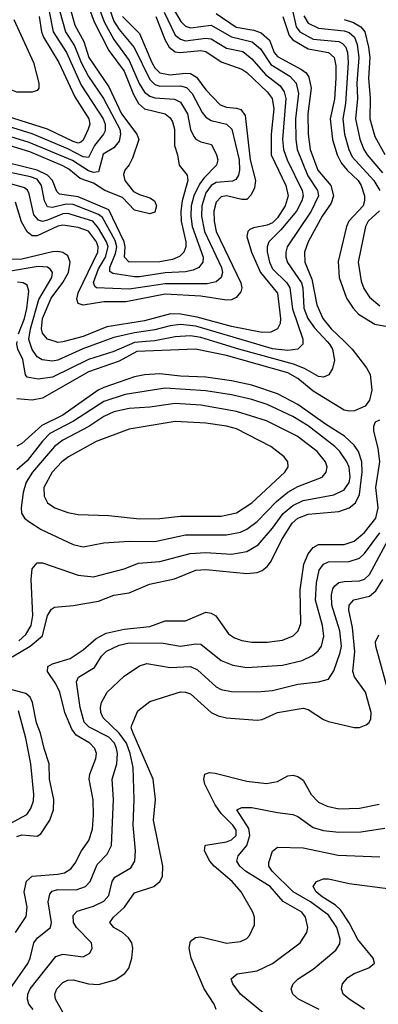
# Model space of a CAD drawing. Header units: inches. Extents: x 1308407 to 1441228, y 959628 to 1036311.
# Tile 404 of 656: x 1374321 to 1375724, y 1017410 to 1021258. Entities that reach past the tile are written whole.
import ezdxf

# ---------------------------------------------------------------- set-up
doc = ezdxf.new("R2010")
doc.units = ezdxf.units.IN
doc.header["$MEASUREMENT"] = 0
doc.layers.add('B3071', color=7, linetype='Continuous')
doc.layers.add('B3072', color=7, linetype='Continuous')

msp = doc.modelspace()

# ---------------------------------------------------------------- linework, layer by layer
at = {"layer": 'B3071', "color": 5}
for points, elevation in [([(1374815.9, 1020000), (1374770, 1019996.4), (1374690, 1019961.3), (1374590, 1019930.2), (1374450, 1019860.4), (1374393.5, 1019853.5), (1374350, 1019860.8), (1374344.3, 1019870), (1374334, 1019930), (1374314.3, 1019970), (1374309.7, 1019990), (1374311.3, 1020000)], 3160), ([(1375591.3, 1020000), (1375622.4, 1019970), (1375677.6, 1019897.6), (1375691.9, 1019871.9), (1375699.1, 1019810), (1375690, 1019771.1), (1375672.2, 1019747.8), (1375630.7, 1019729.3), (1375610, 1019727.8), (1375590, 1019732.4), (1375470, 1019806.7), (1375410, 1019855.8), (1375370, 1019878.3), (1375130, 1019945.7), (1375009.5, 1019970.5), (1374778.9, 1019961.1), (1374710, 1019923.4), (1374590, 1019882.1), (1374410, 1019778.3), (1374370, 1019771.1), (1374310, 1019776)], 3180), ([(1374645.9, 1020000), (1374568, 1019972), (1374470, 1019927.2), (1374450, 1019923.4), (1374409.1, 1019929.1), (1374390, 1019940.4), (1374370, 1019968.7), (1374359.7, 1020000)], 3140), ([(1374495.8, 1020000), (1374490, 1019998.4), (1374470, 1019996.8), (1374459.6, 1020000)], 3120), ([(1375524.6, 1020000), (1375533.9, 1019990), (1375545.1, 1019970), (1375552.9, 1019927.1), (1375545.6, 1019894.4), (1375530.1, 1019869.9), (1375510, 1019861), (1375490, 1019863.6), (1375434.8, 1019894.8), (1375392.3, 1019912.3), (1375178.3, 1019970), (1375080.5, 1020000)], 3160), ([(1375428.6, 1020000), (1375428.7, 1019990), (1375410, 1019970.6), (1375370, 1019965), (1375310, 1019971.5), (1375213.8, 1020000)], 3140), ([(1374292.3, 1018767.7), (1374362.6, 1018810), (1374409.9, 1018850), (1374430.6, 1018929.4), (1374445.6, 1018954.4), (1374458, 1018962), (1374530, 1018968.4), (1374630, 1018985.5), (1374690, 1019008.3), (1374750, 1019017.7), (1374828.5, 1019051.5), (1374927.4, 1019072.6), (1375010, 1019106.4), (1375050, 1019108.8), (1375210, 1019093.6), (1375250, 1019096.9), (1375270, 1019104.7), (1375290, 1019120.5), (1375302.3, 1019137.7), (1375349.3, 1019230), (1375387, 1019290), (1375409.4, 1019310), (1375450, 1019325.3), (1375570, 1019335.5), (1375610, 1019350.8), (1375634.7, 1019370), (1375650, 1019402.2), (1375661.5, 1019490), (1375659.2, 1019530), (1375646.9, 1019570), (1375630, 1019595.7), (1375592.1, 1019630), (1375517, 1019677), (1375410, 1019754.1), (1375330, 1019796.1), (1375230, 1019829.7), (1375150, 1019846.2), (1375050, 1019860.5), (1374950, 1019864.5), (1374870, 1019873.7), (1374810, 1019869.7), (1374770, 1019861.9), (1374650, 1019820.3), (1374627.7, 1019810), (1374490, 1019712.2), (1374407.7, 1019672.3), (1374330, 1019601.8), (1374310, 1019591.4)], 3220), ([(1374317.7, 1018830), (1374345.1, 1018854.9), (1374366.5, 1018890), (1374372.1, 1018930), (1374366.4, 1019070), (1374370, 1019111.6), (1374390, 1019135), (1374410, 1019135.9), (1374550, 1019087.3), (1374610, 1019080.9), (1374730, 1019111.7), (1374785.5, 1019134.5), (1374870, 1019140.3), (1374988.6, 1019171.4), (1375050, 1019175.7), (1375150, 1019169.3), (1375210, 1019179), (1375254.8, 1019205.2), (1375310, 1019270.6), (1375351.4, 1019328.6), (1375390, 1019359), (1375430, 1019378.5), (1375550, 1019401.2), (1375590, 1019421.1), (1375610, 1019449.4), (1375613.9, 1019470), (1375610, 1019509.7), (1375601.1, 1019530), (1375573.8, 1019570), (1375554.4, 1019590), (1375450, 1019670.6), (1375390, 1019707.1), (1375290, 1019753.5), (1375230, 1019774), (1375150, 1019791.9), (1375050, 1019807.5), (1374890, 1019817.8), (1374733.8, 1019793.8), (1374650, 1019766.1), (1374531.1, 1019688.9), (1374439, 1019641), (1374410, 1019611), (1374350, 1019533.7), (1374310, 1019498.7)], 3240), ([(1374305.3, 1017690), (1374346.3, 1017753.7), (1374350.3, 1017790), (1374338.8, 1017850), (1374348.3, 1017891.7), (1374370, 1017911.2), (1374470, 1017918.1), (1374495.9, 1017924.1), (1374521.2, 1017938.8), (1374538.6, 1017961.4), (1374562.6, 1018010), (1374592.3, 1018050), (1374605.8, 1018094.2), (1374610.6, 1018149.4), (1374609.2, 1018209.2), (1374593.2, 1018290), (1374595.1, 1018310), (1374619.4, 1018370), (1374621.3, 1018390), (1374614.9, 1018410), (1374595.9, 1018430), (1374542.3, 1018462.3), (1374524.7, 1018484.7), (1374498, 1018550), (1374478.8, 1018630), (1374463, 1018663), (1374429.9, 1018710), (1374431.3, 1018730), (1374450, 1018740.1), (1374518.3, 1018761.7), (1374570, 1018795.2), (1374620.2, 1018839.8), (1374659.8, 1018860.2), (1374730, 1018876.5), (1374830, 1018886.8), (1374890, 1018909.2), (1374970, 1018908.6), (1375050, 1018942), (1375070, 1018939), (1375088.5, 1018928.5), (1375138, 1018858), (1375161.9, 1018841.9), (1375190, 1018831.3), (1375230, 1018824.7), (1375290, 1018825.4), (1375350, 1018833.5), (1375390.8, 1018850), (1375410.7, 1018869.3), (1375421.5, 1018898.5), (1375419.1, 1019030), (1375432.4, 1019130), (1375450, 1019170.7), (1375470, 1019195.3), (1375490, 1019207.2), (1375590, 1019207.4), (1375630, 1019220.1), (1375670, 1019253.9), (1375715, 1019310), (1375723.1, 1019350), (1375714.7, 1019430), (1375730, 1019530), (1375723.1, 1019583.1), (1375707.2, 1019650), (1375707, 1019670), (1375713.4, 1019686.6), (1375730, 1019694.7)], 3180), ([(1374283.5, 1017470), (1374352.5, 1017570), (1374362.3, 1017590), (1374376.9, 1017650), (1374390.6, 1017670), (1374441.1, 1017710), (1374445.4, 1017730), (1374432.8, 1017810), (1374439.3, 1017840.7), (1374448.4, 1017851.6), (1374470, 1017858.2), (1374542.5, 1017857.5), (1374578.3, 1017870), (1374596.9, 1017890), (1374623.9, 1017956.1), (1374663.8, 1017996.2), (1374680.9, 1018030), (1374687.6, 1018210), (1374682.7, 1018290), (1374701.4, 1018350), (1374703.7, 1018390), (1374700.1, 1018410), (1374691.6, 1018430), (1374670, 1018454.3), (1374593.3, 1018493.3), (1374572.8, 1018512.8), (1374557.4, 1018570), (1374543.7, 1018670), (1374551.5, 1018688.5), (1374613.7, 1018726.3), (1374640.7, 1018770), (1374661, 1018790), (1374710, 1018814.1), (1374750, 1018822.1), (1374882, 1018822), (1374950, 1018809.2), (1375010, 1018819.4), (1375030, 1018817.3), (1375110, 1018753.4), (1375155, 1018735), (1375210, 1018725.8), (1375350, 1018735), (1375426.9, 1018753.1), (1375467, 1018773), (1375488.5, 1018791.5), (1375501.6, 1018810), (1375511.4, 1018848.6), (1375505.8, 1018890), (1375478.9, 1018990), (1375482.4, 1019057.6), (1375493, 1019107), (1375510, 1019130.1), (1375530, 1019138.6), (1375610, 1019140.1), (1375650, 1019153.3), (1375670, 1019172), (1375730, 1019252.3)], 3160), ([(1374373.5, 1017390), (1374357.6, 1017410), (1374351.3, 1017430), (1374353.2, 1017450), (1374362, 1017470), (1374462.7, 1017597.3), (1374490, 1017605.8), (1374570, 1017596.1), (1374595.1, 1017610), (1374604.6, 1017630), (1374602, 1017650), (1374543.1, 1017710), (1374531.9, 1017730), (1374530, 1017757), (1374545.6, 1017774.4), (1374610, 1017793.7), (1374650, 1017813.4), (1374670, 1017835.8), (1374683.2, 1017890), (1374692.9, 1017907.1), (1374756.3, 1017943.7), (1374772.1, 1017970), (1374774.2, 1018010), (1374765, 1018110), (1374769.5, 1018210), (1374764.6, 1018335.4), (1374753.3, 1018390), (1374739.5, 1018430), (1374710, 1018469.9), (1374647.5, 1018530), (1374638.5, 1018550), (1374636.7, 1018570), (1374641.7, 1018590), (1374663.2, 1018630), (1374730, 1018692), (1374790, 1018732.9), (1374818.3, 1018741.7), (1374910, 1018725.7), (1374990, 1018729.6), (1375016.7, 1018716.7), (1375090, 1018651.2), (1375110, 1018640.9), (1375150, 1018632.2), (1375250, 1018631.1), (1375310, 1018636.1), (1375410, 1018660.7), (1375490.4, 1018669.6), (1375530, 1018681.1), (1375550, 1018712.9), (1375575.6, 1018784.4), (1375580.4, 1018810), (1375574.1, 1018870), (1375542.2, 1018970), (1375541.5, 1019010), (1375546.8, 1019033.2), (1375554.1, 1019045.9), (1375570, 1019058.2), (1375590, 1019063), (1375650, 1019064.9), (1375670, 1019072), (1375690.2, 1019089.8), (1375780.6, 1019259.4)], 3140), ([(1374536.5, 1017296.5), (1374460.8, 1017430), (1374458.9, 1017450), (1374466, 1017470), (1374490, 1017495.7), (1374510, 1017504.3), (1374530, 1017505.1), (1374590, 1017490.1), (1374630, 1017487.3), (1374694.8, 1017505.2), (1374732, 1017530), (1374748.6, 1017551.4), (1374760.2, 1017590), (1374764.3, 1017630), (1374759.3, 1017650), (1374746.9, 1017670), (1374723.2, 1017690), (1374688.9, 1017710), (1374674.5, 1017730), (1374687.9, 1017750), (1374731.8, 1017790), (1374770, 1017845.6), (1374846.6, 1017870), (1374869.8, 1017890), (1374879.5, 1017910), (1374881.3, 1017950), (1374844.2, 1018130), (1374851.9, 1018210), (1374842.9, 1018290), (1374764.7, 1018470), (1374757.2, 1018490), (1374759.4, 1018500.6), (1374783.7, 1018556.3), (1374830, 1018593.4), (1374950, 1018630.7), (1374970, 1018630.1), (1374990, 1018622.8), (1375070, 1018550.7), (1375097.9, 1018537.9), (1375130, 1018530.1), (1375250, 1018520.1), (1375270, 1018523), (1375330, 1018551), (1375430, 1018567.1), (1375450, 1018561.5), (1375510, 1018522.5), (1375530, 1018515.3), (1375630, 1018491.2), (1375650, 1018492.4), (1375677.2, 1018502.8), (1375688.1, 1018511.9), (1375694.7, 1018525.3), (1375696, 1018550), (1375673.7, 1018630), (1375631.1, 1018690), (1375624.8, 1018710), (1375632.1, 1018787.9), (1375622.7, 1018882.7), (1375609.3, 1018950), (1375610.3, 1018969.7), (1375628.9, 1018991.1), (1375690, 1019005.1), (1375714.2, 1019025.8), (1375741.7, 1019070)], 3120), ([(1375765.2, 1018625.2), (1375714.8, 1018810), (1375713.8, 1018826.2), (1375726, 1018854)], 3080), ([(1374310, 1018066.4), (1374330, 1018072.1), (1374390, 1018066.9), (1374404.2, 1018075.8), (1374439.7, 1018130), (1374453.3, 1018170), (1374454.5, 1018210), (1374438.1, 1018290), (1374436.8, 1018350), (1374416.7, 1018410), (1374403.2, 1018470), (1374386.4, 1018510), (1374371.9, 1018590), (1374361.6, 1018610), (1374345.2, 1018625.2), (1374281.3, 1018641.3)], 3220), ([(1374283.3, 1018116.7), (1374348.7, 1018151.3), (1374364.9, 1018175.1), (1374374.8, 1018205.2), (1374376.8, 1018230), (1374365.3, 1018350), (1374344.9, 1018450), (1374316.6, 1018556.6)], 3240), ([(1375089.8, 1017390), (1375082.5, 1017410), (1375043, 1017470), (1374992.7, 1017590), (1374984.3, 1017630), (1374990, 1017657), (1375009.2, 1017670.8), (1375030, 1017673.1), (1375130, 1017649.5), (1375184.5, 1017655.5), (1375210, 1017667.8), (1375220.6, 1017679.4), (1375239.6, 1017720.4), (1375240.3, 1017750), (1375233.6, 1017770), (1375188.2, 1017850), (1375152.3, 1017890), (1375082, 1017950), (1375065.6, 1017970), (1375044.4, 1018010), (1375046.2, 1018030), (1375050, 1018032.5), (1375130, 1018045.2), (1375150, 1018052.9), (1375167.8, 1018070), (1375168.3, 1018090), (1375155.5, 1018110), (1375110, 1018155.7), (1375085.9, 1018190), (1375045.2, 1018270), (1375041.8, 1018290), (1375046, 1018310), (1375064.2, 1018315.8), (1375086.3, 1018313.7), (1375210, 1018282), (1375286.7, 1018273.3), (1375330, 1018280.7), (1375370, 1018302.3), (1375390, 1018305.1), (1375410, 1018300.1), (1375430, 1018286.4), (1375461.4, 1018230), (1375490, 1018200.5), (1375524, 1018184), (1375570, 1018174.1), (1375650, 1018177.1), (1375727.5, 1018192.5)], 3080), ([(1375304.8, 1017350), (1375184.9, 1017450), (1375154.6, 1017490), (1375148.7, 1017510), (1375171.4, 1017528.6), (1375250, 1017540.4), (1375310.8, 1017570), (1375418.4, 1017650), (1375444, 1017690), (1375448.2, 1017710), (1375439.2, 1017750), (1375424.7, 1017770), (1375351.4, 1017811.4), (1375300.6, 1017870), (1375204.4, 1017930), (1375183, 1017950), (1375170.5, 1017970), (1375176.1, 1017990), (1375210, 1018030.7), (1375222.1, 1018070), (1375217.4, 1018097.4), (1375171.3, 1018170), (1375190, 1018178.6), (1375230, 1018179.2), (1375330, 1018159), (1375390, 1018152.1), (1375410, 1018143.9), (1375470, 1018101.6), (1375510, 1018089.7), (1375570, 1018082.5), (1375655.9, 1018084.1), (1375750, 1018098.3)], 3060), ([(1375492.7, 1017390), (1375412.1, 1017430), (1375389.8, 1017450), (1375383.5, 1017470), (1375390.8, 1017490), (1375410.9, 1017510), (1375470, 1017547.7), (1375558.2, 1017621.8), (1375573.6, 1017646.4), (1375575.6, 1017664.4), (1375561.5, 1017710), (1375530, 1017757.9), (1375459.4, 1017810), (1375390.8, 1017850), (1375308.8, 1017930), (1375296.3, 1017950), (1375296, 1017964), (1375310, 1018008), (1375330, 1018024.6), (1375430, 1018021.1), (1375567.6, 1017992.4), (1375730, 1017986.4)], 3040), ([(1375670.8, 1017390.8), (1375609.8, 1017430), (1375587, 1017450), (1375580.8, 1017470), (1375583.5, 1017490), (1375604.6, 1017515.4), (1375629.7, 1017530), (1375687.6, 1017552.4), (1375708.7, 1017571.3), (1375704.4, 1017590), (1375643.5, 1017663.5), (1375610, 1017728.5), (1375577.5, 1017777.5), (1375557.1, 1017797.1), (1375504.9, 1017830), (1375481.6, 1017850), (1375470, 1017870.5), (1375483, 1017890), (1375510, 1017900.9), (1375530, 1017900.7), (1375610, 1017881.5), (1375770, 1017860.9)], 3020)]:
    msp.add_lwpolyline(points, dxfattribs=dict(at, elevation=elevation))
for points, elevation in [([(1374930, 1019758), (1374830, 1019743.7), (1374750, 1019737.9), (1374690, 1019725), (1374650, 1019706.6), (1374591.3, 1019668.7), (1374490, 1019614.1), (1374457.3, 1019590), (1374371.9, 1019490), (1374346.6, 1019450), (1374334.5, 1019410), (1374326.7, 1019350), (1374328.3, 1019330), (1374340.2, 1019310), (1374356.5, 1019296.5), (1374405.8, 1019265.8), (1374530, 1019206.7), (1374570, 1019198.1), (1374610, 1019205.5), (1374650, 1019213.5), (1374750, 1019220.3), (1374850, 1019218.2), (1374970, 1019244.3), (1375130, 1019244.3), (1375184.6, 1019255.4), (1375210, 1019267), (1375250, 1019296.6), (1375325.4, 1019374.6), (1375370, 1019412.1), (1375410, 1019433.1), (1375504.8, 1019470), (1375520.8, 1019490), (1375523.6, 1019510), (1375517.2, 1019530), (1375485.3, 1019570), (1375406.4, 1019630), (1375286.3, 1019690), (1375170, 1019727.1), (1375030, 1019751.8)], 3260), ([(1374930, 1019687.4), (1374750, 1019657.7), (1374620.6, 1019610), (1374512.5, 1019550), (1374486, 1019530), (1374448.6, 1019490), (1374415.9, 1019430), (1374416.3, 1019396.3), (1374429.6, 1019369.6), (1374458.9, 1019350), (1374510, 1019332), (1374550, 1019324.8), (1374670, 1019320.6), (1374790, 1019307.2), (1374870, 1019309.2), (1374950, 1019318), (1375110, 1019317.9), (1375170, 1019331), (1375230, 1019369.2), (1375358.2, 1019490), (1375371.6, 1019510), (1375370.8, 1019530), (1375356.4, 1019550), (1375303.8, 1019590), (1375170, 1019658.5), (1375130, 1019669.9), (1375050, 1019681.5)], 3280)]:
    msp.add_lwpolyline(points, close=True, dxfattribs=dict(at, elevation=elevation))
at = {"layer": 'B3072', "color": 5}
for points, elevation in [([(1374455.5, 1021370), (1374500.3, 1021210), (1374535.7, 1021155.7), (1374561.5, 1021090), (1374590, 1021035.5), (1374649.1, 1020950), (1374712.4, 1020830), (1374715.8, 1020810), (1374710, 1020782.6), (1374690, 1020757.1), (1374648.1, 1020731.9), (1374630, 1020663.9), (1374610, 1020661.2), (1374590, 1020667), (1374527.2, 1020707.2), (1374358.4, 1020778.4), (1374270, 1020806)], 2960), ([(1374653.9, 1021353.9), (1374690, 1021252.4), (1374710, 1021220.1), (1374768.7, 1021148.8), (1374830, 1021023.7), (1374850, 1021004.9), (1374870, 1020997.8), (1374950, 1020999.9), (1374973.4, 1020993.4), (1374995.6, 1020970), (1375035.5, 1020895.5), (1375050, 1020877.1), (1375070, 1020864.5), (1375129.7, 1020849.7), (1375150.8, 1020830), (1375179.8, 1020710), (1375181.7, 1020670), (1375177.7, 1020650), (1375166.9, 1020633.1), (1375153.6, 1020626.4), (1375090, 1020621.2), (1375070, 1020610.2), (1375050, 1020581.6), (1375033.7, 1020530), (1375032.9, 1020490), (1375043.9, 1020430), (1375111.1, 1020290), (1375115.1, 1020270), (1375109.7, 1020250.3), (1375090, 1020234), (1375054, 1020226), (1374890, 1020226.2), (1374750, 1020204.6), (1374621.5, 1020210), (1374614.6, 1020214.6), (1374610.4, 1020230.4), (1374630, 1020284.4), (1374657.2, 1020330), (1374667.2, 1020370), (1374661.3, 1020390), (1374630, 1020443.6), (1374606.8, 1020470), (1374510, 1020500.5), (1374490, 1020499.1), (1374430, 1020474.1), (1374410, 1020469.7), (1374394.6, 1020474.6), (1374375.9, 1020495.9), (1374357.7, 1020577.7), (1374351.4, 1020591.4), (1374340.4, 1020600.4), (1374184.7, 1020644.7)], 3060), ([(1374618.6, 1021338.6), (1374651.4, 1021250), (1374690, 1021180.3), (1374750, 1021098.9), (1374788.9, 1021008.9), (1374810, 1020974.5), (1374830, 1020958.7), (1374850, 1020952.5), (1374926.8, 1020946.8), (1374950, 1020935.3), (1374977.5, 1020890), (1374990, 1020828.8), (1375001.9, 1020801.9), (1375010.9, 1020790.9), (1375030, 1020781), (1375072.1, 1020770), (1375091, 1020730), (1375095.9, 1020710), (1375091, 1020690), (1375041.5, 1020638.5), (1375025, 1020615), (1375002.5, 1020570), (1374992.7, 1020530), (1374991.3, 1020490), (1374996.6, 1020450), (1375039.6, 1020330), (1375038.1, 1020310), (1375022.1, 1020290), (1375000.3, 1020279.7), (1374970, 1020273.1), (1374890, 1020269.3), (1374790, 1020253.4), (1374770, 1020252.6), (1374685.5, 1020265.5), (1374674.3, 1020274.3), (1374674.1, 1020290), (1374696.4, 1020343.6), (1374701.2, 1020370), (1374695.2, 1020395.2), (1374645.5, 1020485.5), (1374630, 1020496.9), (1374530, 1020535.2), (1374503.3, 1020536.7), (1374450, 1020523.5), (1374430, 1020527.1), (1374417.8, 1020550), (1374406.9, 1020610), (1374390, 1020634.3), (1374363.8, 1020643.8), (1374190, 1020680.1)], 3040), ([(1374511.3, 1021330), (1374536.8, 1021236.8), (1374572.4, 1021172.4), (1374592.3, 1021110), (1374670, 1020995), (1374719.2, 1020890), (1374780.1, 1020810), (1374787.3, 1020790), (1374763, 1020717), (1374749.7, 1020690.3), (1374732.8, 1020670), (1374726.7, 1020653.3), (1374733.1, 1020630), (1374766.8, 1020586.8), (1374790, 1020574.3), (1374830, 1020561.9), (1374848.1, 1020550), (1374855.8, 1020530), (1374850, 1020505.6), (1374830, 1020499.4), (1374770, 1020513.5), (1374723.5, 1020563.5), (1374654.8, 1020590), (1374610, 1020618.7), (1374557.4, 1020637.4), (1374513.3, 1020673.3), (1374490, 1020686.2), (1374361.2, 1020741.2), (1374250, 1020775.4)], 2980), ([(1374298.6, 1021258.6), (1374375.5, 1021090), (1374395.9, 1021010), (1374396.6, 1020990), (1374390, 1020981.2), (1374370, 1020974.9), (1374310, 1020974.3), (1374270.7, 1020990), (1374238.2, 1021018.2), (1374211.2, 1021031.2), (1374122.5, 1021037.5), (1374050, 1021057.7), (1373999.4, 1021079.4), (1373922.6, 1021122.6), (1373850, 1021151.6), (1373770.9, 1021210.9), (1373670, 1021244.3), (1373594.4, 1021294.4)], 2880), ([(1374437, 1021290), (1374452.7, 1021210), (1374503.9, 1021130), (1374561.9, 1021001.9), (1374647.6, 1020870), (1374655.7, 1020850), (1374655.8, 1020824.2), (1374649.4, 1020810), (1374613.3, 1020766.7), (1374590, 1020719.7), (1374570, 1020722.1), (1374510, 1020752.6), (1374370, 1020811.3), (1374141.9, 1020881.9)], 2940), ([(1374589.9, 1021310), (1374612.4, 1021250), (1374670, 1021137.2), (1374730, 1021056.5), (1374766, 1020966), (1374785.6, 1020930), (1374810, 1020909.8), (1374889.8, 1020889.8), (1374910, 1020874.1), (1374918.8, 1020858.8), (1374926.3, 1020830), (1374926.7, 1020766.7), (1374938.6, 1020730), (1374944.6, 1020690), (1374976.8, 1020650), (1374979.6, 1020630), (1374957, 1020550), (1374951, 1020510), (1374952.8, 1020470), (1374971, 1020390), (1374971.6, 1020370), (1374964, 1020350), (1374946.9, 1020333.1), (1374918.7, 1020321.3), (1374870, 1020311.8), (1374750, 1020310.7), (1374731.1, 1020330), (1374733.5, 1020370), (1374729.5, 1020390), (1374670, 1020515.1), (1374550, 1020565.5), (1374476.7, 1020576.7), (1374466.3, 1020586.3), (1374449.5, 1020630), (1374430.2, 1020650), (1374390, 1020669.8), (1374210, 1020713.6)], 3020), ([(1374886.9, 1021286.9), (1374930, 1021197.9), (1374950, 1021181.2), (1374970, 1021175.4), (1375050, 1021185.6), (1375070, 1021183.1), (1375130, 1021147.2), (1375193.8, 1021133.8), (1375230, 1021104.9), (1375283.3, 1021043.3), (1375340, 1021000), (1375356, 1020976), (1375362, 1020950), (1375349.8, 1020790), (1375353.3, 1020750), (1375367.9, 1020710), (1375426.9, 1020590), (1375430.3, 1020570), (1375425.6, 1020550), (1375404.8, 1020510), (1375343.3, 1020436.7), (1375296, 1020390), (1375289, 1020370), (1375289.4, 1020350.6), (1375298.5, 1020310), (1375310, 1020284.2), (1375365.7, 1020230), (1375378.7, 1020210), (1375388, 1020128), (1375428.5, 1020010), (1375428.6, 1020000)], 3140), ([(1374921.8, 1021301.8), (1374951.2, 1021251.2), (1374970, 1021232.5), (1374990, 1021225.9), (1375070, 1021236.9), (1375150, 1021191.2), (1375231.2, 1021171.2), (1375263.7, 1021143.7), (1375303.1, 1021083.2), (1375377.8, 1021037.8), (1375402.6, 1021010), (1375412.1, 1020970), (1375400.6, 1020870), (1375401.1, 1020790), (1375406.2, 1020750), (1375448.2, 1020648.2), (1375486.9, 1020590), (1375489.8, 1020570), (1375461.9, 1020510), (1375367.7, 1020370), (1375361.8, 1020350), (1375361.9, 1020330), (1375368.9, 1020308.9), (1375423.2, 1020230), (1375429.3, 1020210), (1375432.4, 1020130), (1375449.1, 1020090), (1375474.2, 1020054.2), (1375524.6, 1020000)], 3160), ([(1375385.4, 1021305.4), (1375402.7, 1021230), (1375417.2, 1021210), (1375470, 1021181.5), (1375570, 1021172.2), (1375584.6, 1021164.6), (1375597.3, 1021150), (1375603.8, 1021130), (1375606.6, 1021090), (1375596.3, 1020930), (1375584.9, 1020870), (1375592.2, 1020810), (1375608.7, 1020750), (1375621.6, 1020721.6), (1375706.6, 1020630), (1375729.8, 1020590)], 3240), ([(1374396.8, 1021270), (1374406.3, 1021210), (1374413.7, 1021190), (1374474.1, 1021090), (1374536.6, 1020956.6), (1374591.7, 1020870), (1374595.6, 1020850), (1374589.7, 1020830), (1374570, 1020786.6), (1374560.4, 1020779.6), (1374550, 1020775.3), (1374530, 1020781.3), (1374429.6, 1020829.6), (1374270, 1020881.2)], 2920), ([(1374724, 1021270), (1374790, 1021204), (1374838.8, 1021090), (1374850.1, 1021070), (1374870, 1021050.4), (1374910, 1021042.3), (1374970, 1021049.3), (1374990, 1021047.5), (1375013, 1021033), (1375050, 1020983.3), (1375105.6, 1020925.6), (1375130, 1020915.5), (1375170, 1020912.4), (1375186.6, 1020906.6), (1375203.3, 1020883.3), (1375222.6, 1020710), (1375244, 1020630), (1375239.2, 1020600.8), (1375226.9, 1020573.1), (1375210, 1020554.9), (1375190, 1020555.2), (1375130, 1020570.2), (1375110, 1020565.8), (1375090, 1020544.5), (1375080.6, 1020510), (1375082.1, 1020470), (1375090.3, 1020430), (1375185.9, 1020230), (1375190.1, 1020210), (1375186.1, 1020193.9), (1375168.1, 1020171.9), (1375150, 1020162.9), (1375130, 1020161.3), (1375030, 1020176.9), (1374890, 1020185.3), (1374735.8, 1020155.8), (1374650, 1020155.9), (1374570, 1020141.7), (1374550, 1020148.3), (1374545.2, 1020165.2), (1374550.4, 1020190), (1374627.4, 1020350), (1374628.7, 1020370), (1374621.7, 1020390), (1374590, 1020431.8), (1374550, 1020446.4), (1374490, 1020455.4), (1374470, 1020450.6), (1374390, 1020412.7), (1374370, 1020412.9), (1374350, 1020429.4), (1374328, 1020468), (1374305.1, 1020545.1)], 3080), ([(1374853.8, 1021270), (1374890, 1021178.4), (1374905.9, 1021150), (1374930, 1021132.3), (1374949.2, 1021129.2), (1375030, 1021137.3), (1375050, 1021133.9), (1375110, 1021093), (1375190, 1021064.9), (1375210, 1021051.6), (1375290, 1020976.5), (1375309.6, 1020949.6), (1375315.2, 1020910), (1375305.4, 1020810), (1375305.5, 1020730), (1375362.2, 1020610), (1375371.3, 1020570), (1375360.1, 1020530), (1375330, 1020483.3), (1375310, 1020464.7), (1375290, 1020455), (1375235.4, 1020444.6), (1375222.1, 1020437.9), (1375213.8, 1020430), (1375210.1, 1020410), (1375228.3, 1020350), (1375263.9, 1020270), (1375329.6, 1020189.6), (1375342.1, 1020090), (1375339.9, 1020070), (1375330, 1020049.2), (1375303.4, 1020036.6), (1375270, 1020035.9), (1375150, 1020059.4), (1375015.1, 1020095.1), (1374950, 1020106.8), (1374911.7, 1020108.3), (1374810, 1020081.7), (1374662.1, 1020057.9), (1374570, 1020020.2), (1374495.8, 1020000)], 3120), ([(1375090, 1021281.9), (1375168.4, 1021228.4), (1375237.2, 1021217.2), (1375266.1, 1021206.1), (1375298.3, 1021178.3), (1375317.1, 1021130), (1375330, 1021113.9), (1375423.7, 1021063.7), (1375442.1, 1021050), (1375452.9, 1021032.9), (1375461.9, 1020990), (1375448, 1020890), (1375449.8, 1020810), (1375457.6, 1020750), (1375487.5, 1020670), (1375538, 1020610), (1375548.3, 1020570), (1375539.6, 1020540.4), (1375505, 1020490), (1375450.4, 1020390), (1375435.4, 1020350), (1375436.4, 1020310), (1375464.4, 1020244.4), (1375483.2, 1020143.2), (1375506.6, 1020090), (1375539.4, 1020050), (1375591.3, 1020000)], 3180), ([(1375351, 1021271), (1375375.7, 1021195.7), (1375390, 1021179), (1375450, 1021144.1), (1375529.3, 1021129.3), (1375551.1, 1021110), (1375558.2, 1021078.2), (1375558.2, 1021030), (1375552.7, 1020947.3), (1375535.8, 1020870), (1375545.2, 1020790), (1375562.9, 1020730), (1375578.5, 1020698.5), (1375601.8, 1020670), (1375645.9, 1020630), (1375657.4, 1020610), (1375669.7, 1020570), (1375670.8, 1020550), (1375664.6, 1020530), (1375609.5, 1020470.5), (1375600.4, 1020450), (1375567.1, 1020312.9), (1375571.6, 1020250), (1375600.3, 1020170), (1375625.5, 1020130), (1375647.2, 1020107.2), (1375710, 1020068.6), (1375809.2, 1020050)], 3220), ([(1375432.4, 1021272.4), (1375450, 1021244.3), (1375490, 1021224.2), (1375590, 1021215), (1375610, 1021207.6), (1375630.8, 1021190), (1375641.6, 1021161.6), (1375647.8, 1021110), (1375640.3, 1021010), (1375642.5, 1020950), (1375634.5, 1020870), (1375651.4, 1020791.4), (1375667.8, 1020750), (1375680.8, 1020730), (1375740.1, 1020660.1)], 3260), ([(1375590, 1021259), (1375627.2, 1021247.2), (1375656.3, 1021230), (1375671, 1021211.1), (1375686.2, 1021150), (1375691.1, 1021110), (1375686, 1021030), (1375693, 1020950), (1375691.3, 1020870), (1375710, 1020800.9), (1375750, 1020730.6)], 3280), ([(1375729.5, 1020510.5), (1375685.1, 1020470), (1375673.5, 1020450), (1375645.1, 1020310), (1375656.5, 1020236.5), (1375667.5, 1020207.5), (1375690, 1020173), (1375730, 1020139.2)], 3240), ([(1374459.6, 1020000), (1374430, 1020009), (1374410, 1020033.5), (1374406.9, 1020050), (1374410.8, 1020090), (1374444, 1020170), (1374490, 1020230.8), (1374512.3, 1020270), (1374519.2, 1020310), (1374510, 1020335.4), (1374490, 1020347.6), (1374470, 1020351.7), (1374450, 1020350.7), (1374330, 1020322), (1374290, 1020320.3)], 3120), ([(1374359.7, 1020000), (1374356.4, 1020010), (1374363.3, 1020050), (1374395.9, 1020164.1), (1374446.7, 1020250), (1374449.9, 1020270), (1374441.5, 1020281.5), (1374430, 1020290.3), (1374392.9, 1020292.9), (1374270, 1020272)], 3140), ([(1374315.9, 1020030), (1374340, 1020090), (1374349.5, 1020129.5), (1374356.4, 1020196.4), (1374350, 1020221), (1374334.8, 1020230), (1374312.2, 1020232.2)], 3160), ([(1375213.8, 1020000), (1375010, 1020060.4), (1374950, 1020066.6), (1374910, 1020062), (1374850, 1020046.3), (1374770, 1020034.4), (1374690, 1020015.8), (1374645.9, 1020000)], 3140), ([(1375080.5, 1020000), (1375030, 1020015.5), (1374990, 1020022.6), (1374930, 1020018.6), (1374850, 1020002.7), (1374815.9, 1020000)], 3160)]:
    msp.add_lwpolyline(points, dxfattribs=dict(at, elevation=elevation))

doc.saveas('drawing.dxf')
